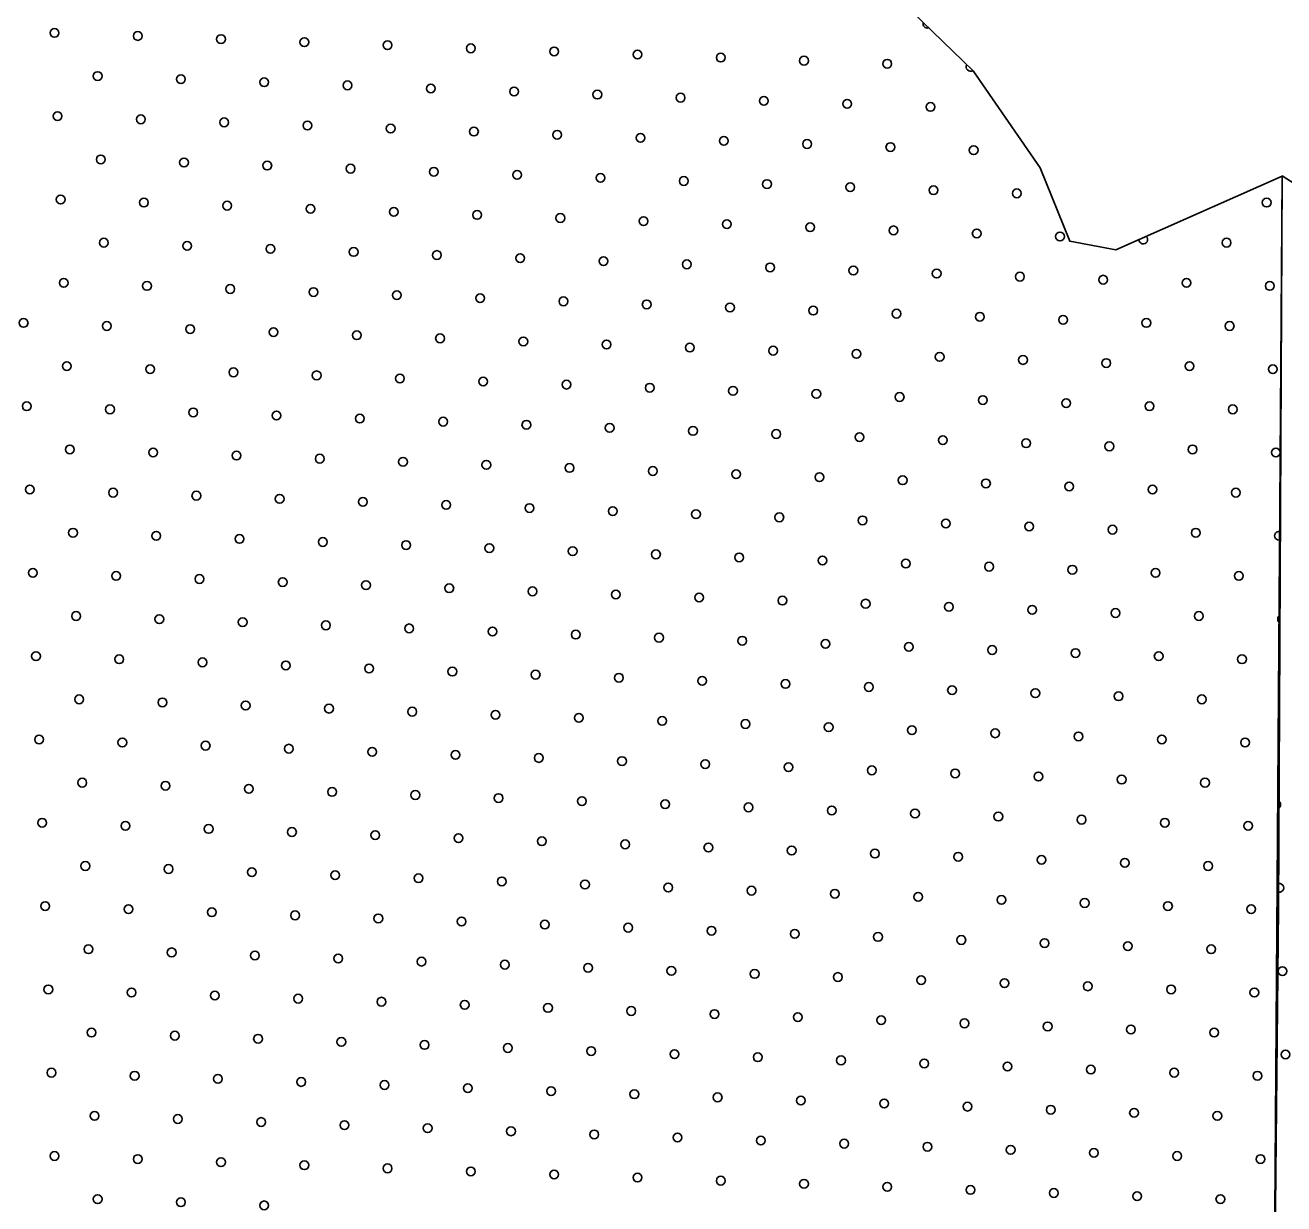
# Model space of a CAD drawing. Extents: x 1612280 to 1883141, y 560852 to 780851.
# Drawn here: x 1797272 to 1800319, y 651666 to 654519 of the extents above; entities that cross this region are included whole.
import ezdxf

# ---------------------------------------------------------------- set-up
doc = ezdxf.new("R2010")
doc.units = 0
doc.layers.add('DESIGN - SCRATCH - User 1', color=7, linetype='Continuous')
doc.layers.add('DESIGN - TRAFFIC CONTROL PERMANENT - Pavement Marking Text', color=7, linetype='Continuous')

msp = doc.modelspace()

# ---------------------------------------------------------------- linework, layer by layer
at = {"layer": 'DESIGN - SCRATCH - User 1'}
for points in [[(1799419.3, 654550.5), (1799566.8, 654408), (1799729.6, 654173.7), (1799800.9, 653995.5), (1799912.8, 653975.2), (1800314.8, 654153.4), (1800305.9, 652381.8), (1800288.7, 650614.5)], [(1799419.3, 654550.5), (1799566.8, 654408), (1799729.6, 654173.7), (1799800.9, 653995.5), (1799912.8, 653975.2), (1800314.8, 654153.4), (1800305.9, 652381.8), (1800288.7, 650614.5)], [(1799419.3, 654550.5), (1799566.8, 654408), (1799729.6, 654173.7), (1799800.9, 653995.5), (1799912.8, 653975.2), (1800314.8, 654153.4), (1800305.9, 652381.8), (1800288.7, 650614.5)], [(1799419.3, 654550.5), (1799566.8, 654408), (1799729.6, 654173.7), (1799800.9, 653995.5), (1799912.8, 653975.2), (1800314.8, 654153.4), (1800305.9, 652381.8), (1800288.7, 650614.5)], [(1800289.8, 650615), (1800315.2, 654153.6), (1800398.1, 654101.1)], [(1800289.8, 650615), (1800315.2, 654153.6), (1800398.1, 654101.1)]]:
    msp.add_lwpolyline(points, dxfattribs=at)
at = {"layer": 'DESIGN - TRAFFIC CONTROL PERMANENT - Pavement Marking Text'}
for centre in [(1797343, 654499.9), (1797343, 654499.9), (1797544.6, 654492.5), (1797544.6, 654492.5), (1797746.2, 654485), (1797746.2, 654485), (1797947.8, 654477.5), (1797947.8, 654477.5), (1798149.4, 654470.1), (1798149.4, 654470.1), (1798351, 654462.6), (1798351, 654462.6), (1798552.6, 654455.1), (1798552.6, 654455.1), (1798754.3, 654447.7), (1798754.3, 654447.7), (1798955.9, 654440.2), (1798955.9, 654440.2), (1799157.5, 654432.7), (1799157.5, 654432.7), (1799359.1, 654425.3), (1799359.1, 654425.3), (1797447.5, 654395.4), (1797447.5, 654395.4), (1797649.1, 654387.9), (1797649.1, 654387.9), (1797850.7, 654380.4), (1797850.7, 654380.4), (1798052.4, 654373), (1798052.4, 654373), (1798254, 654365.5), (1798254, 654365.5), (1798455.6, 654358), (1798455.6, 654358), (1798657.2, 654350.6), (1798657.2, 654350.6), (1798858.8, 654343.1), (1798858.8, 654343.1), (1799060.4, 654335.6), (1799060.4, 654335.6), (1799262, 654328.2), (1799262, 654328.2), (1799463.6, 654320.7), (1799463.6, 654320.7), (1797350.5, 654298.3), (1797350.5, 654298.3), (1797552.1, 654290.8), (1797552.1, 654290.8), (1797753.7, 654283.4), (1797753.7, 654283.4), (1797955.3, 654275.9), (1797955.3, 654275.9), (1798156.9, 654268.4), (1798156.9, 654268.4), (1798358.5, 654261), (1798358.5, 654261), (1798560.1, 654253.5), (1798560.1, 654253.5), (1798761.7, 654246), (1798761.7, 654246), (1798963.3, 654238.6), (1798963.3, 654238.6), (1799164.9, 654231.1), (1799164.9, 654231.1), (1799366.6, 654223.6), (1799366.6, 654223.6), (1797455, 654193.8), (1797455, 654193.8), (1799568.2, 654216.2), (1799568.2, 654216.2), (1797656.6, 654186.3), (1797656.6, 654186.3), (1797858.2, 654178.8), (1797858.2, 654178.8), (1798059.8, 654171.4), (1798059.8, 654171.4), (1798261.4, 654163.9), (1798261.4, 654163.9), (1798463, 654156.4), (1798463, 654156.4), (1798664.7, 654149), (1798664.7, 654149), (1798866.3, 654141.5), (1798866.3, 654141.5), (1799067.9, 654134), (1799067.9, 654134), (1799269.5, 654126.6), (1799269.5, 654126.6), (1799471.1, 654119.1), (1799471.1, 654119.1), (1799672.7, 654111.6), (1799672.7, 654111.6), (1797357.9, 654096.7), (1797357.9, 654096.7), (1797559.5, 654089.2), (1797559.5, 654089.2), (1797761.1, 654081.8), (1797761.1, 654081.8), (1797962.8, 654074.3), (1797962.8, 654074.3), (1800277.5, 654089.2), (1800277.5, 654089.2), (1798164.4, 654066.8), (1798164.4, 654066.8), (1798366, 654059.4), (1798366, 654059.4), (1798567.6, 654051.9), (1798567.6, 654051.9), (1798769.2, 654044.4), (1798769.2, 654044.4), (1798970.8, 654037), (1798970.8, 654037), (1799172.4, 654029.5), (1799172.4, 654029.5), (1799374, 654022), (1799374, 654022), (1799575.6, 654014.6), (1799575.6, 654014.6), (1797462.5, 653992.2), (1797462.5, 653992.2), (1797664.1, 653984.7), (1797664.1, 653984.7), (1799777.2, 654007.1), (1799777.2, 654007.1), (1800180.5, 653992.2), (1800180.5, 653992.2), (1797865.7, 653977.2), (1797865.7, 653977.2), (1798067.3, 653969.8), (1798067.3, 653969.8), (1798268.9, 653962.3), (1798268.9, 653962.3), (1798470.5, 653954.8), (1798470.5, 653954.8), (1798672.1, 653947.4), (1798672.1, 653947.4), (1798873.7, 653939.9), (1798873.7, 653939.9), (1799075.3, 653932.4), (1799075.3, 653932.4), (1799277, 653925), (1799277, 653925), (1797365.4, 653895.1), (1797365.4, 653895.1), (1797567, 653887.6), (1797567, 653887.6), (1799478.6, 653917.5), (1799478.6, 653917.5), (1799680.2, 653910), (1799680.2, 653910), (1799881.8, 653902.6), (1799881.8, 653902.6), (1800083.4, 653895.1), (1800083.4, 653895.1), (1800285, 653887.6), (1800285, 653887.6), (1797768.6, 653880.2), (1797768.6, 653880.2), (1797970.2, 653872.7), (1797970.2, 653872.7), (1798171.8, 653865.2), (1798171.8, 653865.2), (1798373.4, 653857.8), (1798373.4, 653857.8), (1798575, 653850.3), (1798575, 653850.3), (1798776.7, 653842.8), (1798776.7, 653842.8), (1798978.3, 653835.4), (1798978.3, 653835.4), (1799179.9, 653827.9), (1799179.9, 653827.9), (1797268.3, 653798), (1797268.3, 653798), (1799381.5, 653820.4), (1799381.5, 653820.4), (1799583.1, 653813), (1799583.1, 653813), (1799784.7, 653805.5), (1799784.7, 653805.5), (1799986.3, 653798), (1799986.3, 653798), (1797469.9, 653790.6), (1797469.9, 653790.6), (1797671.5, 653783.1), (1797671.5, 653783.1), (1797873.1, 653775.6), (1797873.1, 653775.6), (1798074.8, 653768.2), (1798074.8, 653768.2), (1800187.9, 653790.6), (1800187.9, 653790.6), (1798276.4, 653760.7), (1798276.4, 653760.7), (1798478, 653753.2), (1798478, 653753.2), (1798679.6, 653745.8), (1798679.6, 653745.8), (1798881.2, 653738.3), (1798881.2, 653738.3), (1799082.8, 653730.8), (1799082.8, 653730.8), (1799284.4, 653723.3), (1799284.4, 653723.3), (1799486, 653715.9), (1799486, 653715.9), (1799687.6, 653708.4), (1799687.6, 653708.4), (1797372.9, 653693.5), (1797372.9, 653693.5), (1797574.5, 653686), (1797574.5, 653686), (1797776.1, 653678.5), (1797776.1, 653678.5), (1799889.3, 653700.9), (1799889.3, 653700.9), (1800090.9, 653693.5), (1800090.9, 653693.5), (1800292.5, 653686), (1800292.5, 653686), (1797977.7, 653671.1), (1797977.7, 653671.1), (1798179.3, 653663.6), (1798179.3, 653663.6), (1798380.9, 653656.1), (1798380.9, 653656.1), (1798582.5, 653648.7), (1798582.5, 653648.7), (1798784.1, 653641.2), (1798784.1, 653641.2), (1798985.7, 653633.7), (1798985.7, 653633.7), (1799187.3, 653626.3), (1799187.3, 653626.3), (1799389, 653618.8), (1799389, 653618.8), (1797275.8, 653596.4), (1797275.8, 653596.4), (1797477.4, 653588.9), (1797477.4, 653588.9), (1799590.6, 653611.3), (1799590.6, 653611.3), (1799792.2, 653603.9), (1799792.2, 653603.9), (1799993.8, 653596.4), (1799993.8, 653596.4), (1800195.4, 653588.9), (1800195.4, 653588.9), (1797679, 653581.5), (1797679, 653581.5), (1797880.6, 653574), (1797880.6, 653574), (1798082.2, 653566.5), (1798082.2, 653566.5), (1798283.8, 653559.1), (1798283.8, 653559.1), (1798485.4, 653551.6), (1798485.4, 653551.6), (1798687.1, 653544.1), (1798687.1, 653544.1), (1798888.7, 653536.7), (1798888.7, 653536.7), (1799090.3, 653529.2), (1799090.3, 653529.2), (1797380.3, 653491.9), (1797380.3, 653491.9), (1799291.9, 653521.7), (1799291.9, 653521.7), (1799493.5, 653514.3), (1799493.5, 653514.3), (1799695.1, 653506.8), (1799695.1, 653506.8), (1799896.7, 653499.3), (1799896.7, 653499.3), (1800098.3, 653491.9), (1800098.3, 653491.9), (1797581.9, 653484.4), (1797581.9, 653484.4), (1797783.5, 653476.9), (1797783.5, 653476.9), (1797985.2, 653469.5), (1797985.2, 653469.5), (1798186.8, 653462), (1798186.8, 653462), (1800299.9, 653484.4), (1800299.9, 653484.4), (1798388.4, 653454.5), (1798388.4, 653454.5), (1798590, 653447.1), (1798590, 653447.1), (1798791.6, 653439.6), (1798791.6, 653439.6), (1798993.2, 653432.1), (1798993.2, 653432.1), (1799194.8, 653424.7), (1799194.8, 653424.7), (1799396.4, 653417.2), (1799396.4, 653417.2), (1799598, 653409.7), (1799598, 653409.7), (1799799.6, 653402.3), (1799799.6, 653402.3), (1797283.3, 653394.8), (1797283.3, 653394.8), (1797484.9, 653387.3), (1797484.9, 653387.3), (1797686.5, 653379.9), (1797686.5, 653379.9), (1797888.1, 653372.4), (1797888.1, 653372.4), (1800001.3, 653394.8), (1800001.3, 653394.8), (1800202.9, 653387.3), (1800202.9, 653387.3), (1798089.7, 653364.9), (1798089.7, 653364.9), (1798291.3, 653357.5), (1798291.3, 653357.5), (1798492.9, 653350), (1798492.9, 653350), (1798694.5, 653342.5), (1798694.5, 653342.5), (1798896.1, 653335.1), (1798896.1, 653335.1), (1799097.7, 653327.6), (1799097.7, 653327.6), (1799299.4, 653320.1), (1799299.4, 653320.1), (1799501, 653312.7), (1799501, 653312.7), (1797387.8, 653290.3), (1797387.8, 653290.3), (1797589.4, 653282.8), (1797589.4, 653282.8), (1799702.6, 653305.2), (1799702.6, 653305.2), (1799904.2, 653297.7), (1799904.2, 653297.7), (1800105.8, 653290.3), (1800105.8, 653290.3), (1797791, 653275.3), (1797791, 653275.3), (1797992.6, 653267.9), (1797992.6, 653267.9), (1798194.2, 653260.4), (1798194.2, 653260.4), (1798395.8, 653252.9), (1798395.8, 653252.9), (1798597.5, 653245.5), (1798597.5, 653245.5), (1798799.1, 653238), (1798799.1, 653238), (1799000.7, 653230.5), (1799000.7, 653230.5), (1799202.3, 653223.1), (1799202.3, 653223.1), (1797290.7, 653193.2), (1797290.7, 653193.2), (1799403.9, 653215.6), (1799403.9, 653215.6), (1799605.5, 653208.1), (1799605.5, 653208.1), (1799807.1, 653200.7), (1799807.1, 653200.7), (1800008.7, 653193.2), (1800008.7, 653193.2), (1797492.3, 653185.7), (1797492.3, 653185.7), (1797693.9, 653178.3), (1797693.9, 653178.3), (1797895.5, 653170.8), (1797895.5, 653170.8), (1798097.2, 653163.3), (1798097.2, 653163.3), (1800210.3, 653185.7), (1800210.3, 653185.7), (1798298.8, 653155.9), (1798298.8, 653155.9), (1798500.4, 653148.4), (1798500.4, 653148.4), (1798702, 653140.9), (1798702, 653140.9), (1798903.6, 653133.5), (1798903.6, 653133.5), (1799105.2, 653126), (1799105.2, 653126), (1799306.8, 653118.5), (1799306.8, 653118.5), (1799508.4, 653111.1), (1799508.4, 653111.1), (1799710, 653103.6), (1799710, 653103.6), (1799911.7, 653096.1), (1799911.7, 653096.1), (1797395.3, 653088.7), (1797395.3, 653088.7), (1797596.9, 653081.2), (1797596.9, 653081.2), (1797798.5, 653073.7), (1797798.5, 653073.7), (1798000.1, 653066.2), (1798000.1, 653066.2), (1800113.3, 653088.7), (1800113.3, 653088.7), (1798201.7, 653058.8), (1798201.7, 653058.8), (1798403.3, 653051.3), (1798403.3, 653051.3), (1798604.9, 653043.8), (1798604.9, 653043.8), (1798806.5, 653036.4), (1798806.5, 653036.4), (1799008.1, 653028.9), (1799008.1, 653028.9), (1799209.7, 653021.4), (1799209.7, 653021.4), (1799411.4, 653014), (1799411.4, 653014), (1799613, 653006.5), (1799613, 653006.5), (1797298.2, 652991.6), (1797298.2, 652991.6), (1797499.8, 652984.1), (1797499.8, 652984.1), (1797701.4, 652976.6), (1797701.4, 652976.6), (1799814.6, 652999), (1799814.6, 652999), (1800016.2, 652991.6), (1800016.2, 652991.6), (1800217.8, 652984.1), (1800217.8, 652984.1), (1797903, 652969.2), (1797903, 652969.2), (1798104.6, 652961.7), (1798104.6, 652961.7), (1798306.2, 652954.2), (1798306.2, 652954.2), (1798507.8, 652946.8), (1798507.8, 652946.8), (1798709.5, 652939.3), (1798709.5, 652939.3), (1798911.1, 652931.8), (1798911.1, 652931.8), (1799112.7, 652924.4), (1799112.7, 652924.4), (1799314.3, 652916.9), (1799314.3, 652916.9), (1797402.7, 652887), (1797402.7, 652887), (1799515.9, 652909.4), (1799515.9, 652909.4), (1799717.5, 652902), (1799717.5, 652902), (1799919.1, 652894.5), (1799919.1, 652894.5), (1800120.7, 652887), (1800120.7, 652887), (1797604.3, 652879.6), (1797604.3, 652879.6), (1797805.9, 652872.1), (1797805.9, 652872.1), (1798007.6, 652864.6), (1798007.6, 652864.6), (1798209.2, 652857.2), (1798209.2, 652857.2), (1798410.8, 652849.7), (1798410.8, 652849.7), (1798612.4, 652842.2), (1798612.4, 652842.2), (1798814, 652834.8), (1798814, 652834.8), (1799015.6, 652827.3), (1799015.6, 652827.3), (1799217.2, 652819.8), (1799217.2, 652819.8), (1799418.8, 652812.4), (1799418.8, 652812.4), (1799620.4, 652804.9), (1799620.4, 652804.9), (1799822, 652797.4), (1799822, 652797.4), (1797305.7, 652790), (1797305.7, 652790), (1797507.3, 652782.5), (1797507.3, 652782.5), (1797708.9, 652775), (1797708.9, 652775), (1797910.5, 652767.6), (1797910.5, 652767.6), (1798112.1, 652760.1), (1798112.1, 652760.1), (1800023.7, 652790), (1800023.7, 652790), (1800225.3, 652782.5), (1800225.3, 652782.5), (1798313.7, 652752.6), (1798313.7, 652752.6), (1798515.3, 652745.2), (1798515.3, 652745.2), (1798716.9, 652737.7), (1798716.9, 652737.7), (1798918.5, 652730.2), (1798918.5, 652730.2), (1799120.1, 652722.8), (1799120.1, 652722.8), (1799321.8, 652715.3), (1799321.8, 652715.3), (1799523.4, 652707.8), (1799523.4, 652707.8), (1799725, 652700.4), (1799725, 652700.4), (1797410.2, 652685.4), (1797410.2, 652685.4), (1797611.8, 652678), (1797611.8, 652678), (1797813.4, 652670.5), (1797813.4, 652670.5), (1799926.6, 652692.9), (1799926.6, 652692.9), (1800128.2, 652685.4), (1800128.2, 652685.4), (1798015, 652663), (1798015, 652663), (1798216.6, 652655.6), (1798216.6, 652655.6), (1798418.2, 652648.1), (1798418.2, 652648.1), (1798619.9, 652640.6), (1798619.9, 652640.6), (1798821.5, 652633.2), (1798821.5, 652633.2), (1799023.1, 652625.7), (1799023.1, 652625.7), (1799224.7, 652618.2), (1799224.7, 652618.2), (1799426.3, 652610.8), (1799426.3, 652610.8), (1797313.1, 652588.4), (1797313.1, 652588.4), (1797514.7, 652580.9), (1797514.7, 652580.9), (1799627.9, 652603.3), (1799627.9, 652603.3), (1799829.5, 652595.8), (1799829.5, 652595.8), (1800031.1, 652588.4), (1800031.1, 652588.4), (1800232.7, 652580.9), (1800232.7, 652580.9), (1797716.3, 652573.4), (1797716.3, 652573.4), (1797917.9, 652566), (1797917.9, 652566), (1798119.6, 652558.5), (1798119.6, 652558.5), (1798321.2, 652551), (1798321.2, 652551), (1798522.8, 652543.6), (1798522.8, 652543.6), (1798724.4, 652536.1), (1798724.4, 652536.1), (1798926, 652528.6), (1798926, 652528.6), (1799127.6, 652521.2), (1799127.6, 652521.2), (1799329.2, 652513.7), (1799329.2, 652513.7), (1799530.8, 652506.2), (1799530.8, 652506.2), (1799732.4, 652498.8), (1799732.4, 652498.8), (1799934.1, 652491.3), (1799934.1, 652491.3), (1797417.7, 652483.8), (1797417.7, 652483.8), (1797619.3, 652476.4), (1797619.3, 652476.4), (1797820.9, 652468.9), (1797820.9, 652468.9), (1798022.5, 652461.4), (1798022.5, 652461.4), (1800135.7, 652483.8), (1800135.7, 652483.8), (1798224.1, 652454), (1798224.1, 652454), (1798425.7, 652446.5), (1798425.7, 652446.5), (1798627.3, 652439), (1798627.3, 652439), (1798828.9, 652431.6), (1798828.9, 652431.6), (1799030.5, 652424.1), (1799030.5, 652424.1), (1799232.2, 652416.6), (1799232.2, 652416.6), (1799433.8, 652409.1), (1799433.8, 652409.1), (1799635.4, 652401.7), (1799635.4, 652401.7), (1797320.6, 652386.7), (1797320.6, 652386.7), (1797522.2, 652379.3), (1797522.2, 652379.3), (1797723.8, 652371.8), (1797723.8, 652371.8), (1797925.4, 652364.3), (1797925.4, 652364.3), (1799837, 652394.2), (1799837, 652394.2), (1800038.6, 652386.7), (1800038.6, 652386.7), (1800240.2, 652379.3), (1800240.2, 652379.3), (1798127, 652356.9), (1798127, 652356.9), (1798328.6, 652349.4), (1798328.6, 652349.4), (1798530.2, 652341.9), (1798530.2, 652341.9), (1798731.9, 652334.5), (1798731.9, 652334.5), (1798933.5, 652327), (1798933.5, 652327), (1799135.1, 652319.5), (1799135.1, 652319.5), (1799336.7, 652312.1), (1799336.7, 652312.1), (1799538.3, 652304.6), (1799538.3, 652304.6), (1797425.1, 652282.2), (1797425.1, 652282.2), (1797626.7, 652274.7), (1797626.7, 652274.7), (1799739.9, 652297.1), (1799739.9, 652297.1), (1799941.5, 652289.7), (1799941.5, 652289.7), (1800143.1, 652282.2), (1800143.1, 652282.2), (1797828.3, 652267.3), (1797828.3, 652267.3), (1798030, 652259.8), (1798030, 652259.8), (1798231.6, 652252.3), (1798231.6, 652252.3), (1798433.2, 652244.9), (1798433.2, 652244.9), (1798634.8, 652237.4), (1798634.8, 652237.4), (1798836.4, 652229.9), (1798836.4, 652229.9), (1799038, 652222.5), (1799038, 652222.5), (1799239.6, 652215), (1799239.6, 652215), (1800315.7, 652229.3), (1800315.7, 652229.3), (1797328.1, 652185.1), (1797328.1, 652185.1), (1799441.2, 652207.5), (1799441.2, 652207.5), (1799642.8, 652200.1), (1799642.8, 652200.1), (1799844.4, 652192.6), (1799844.4, 652192.6), (1800046.1, 652185.1), (1800046.1, 652185.1), (1797529.7, 652177.7), (1797529.7, 652177.7), (1797731.3, 652170.2), (1797731.3, 652170.2), (1797932.9, 652162.7), (1797932.9, 652162.7), (1798134.5, 652155.3), (1798134.5, 652155.3), (1800247.7, 652177.7), (1800247.7, 652177.7), (1798336.1, 652147.8), (1798336.1, 652147.8), (1798537.7, 652140.3), (1798537.7, 652140.3), (1798739.3, 652132.9), (1798739.3, 652132.9), (1798940.9, 652125.4), (1798940.9, 652125.4), (1799142.5, 652117.9), (1799142.5, 652117.9), (1799344.2, 652110.5), (1799344.2, 652110.5), (1799545.8, 652103), (1799545.8, 652103), (1799747.4, 652095.5), (1799747.4, 652095.5), (1797432.6, 652080.6), (1797432.6, 652080.6), (1797634.2, 652073.1), (1797634.2, 652073.1), (1797835.8, 652065.7), (1797835.8, 652065.7), (1799949, 652088.1), (1799949, 652088.1), (1800150.6, 652080.6), (1800150.6, 652080.6), (1798037.4, 652058.2), (1798037.4, 652058.2), (1798239, 652050.7), (1798239, 652050.7), (1798440.6, 652043.3), (1798440.6, 652043.3), (1798642.3, 652035.8), (1798642.3, 652035.8), (1798843.9, 652028.3), (1798843.9, 652028.3), (1799045.5, 652020.9), (1799045.5, 652020.9), (1799247.1, 652013.4), (1799247.1, 652013.4), (1799448.7, 652005.9), (1799448.7, 652005.9), (1799650.3, 651998.5), (1799650.3, 651998.5), (1800323.1, 652027.7), (1800323.1, 652027.7), (1797335.5, 651983.5), (1797335.5, 651983.5), (1797537.1, 651976.1), (1797537.1, 651976.1), (1797738.7, 651968.6), (1797738.7, 651968.6), (1799851.9, 651991), (1799851.9, 651991), (1800053.5, 651983.5), (1800053.5, 651983.5), (1800255.1, 651976.1), (1800255.1, 651976.1), (1797940.4, 651961.1), (1797940.4, 651961.1), (1798142, 651953.7), (1798142, 651953.7), (1798343.6, 651946.2), (1798343.6, 651946.2), (1798545.2, 651938.7), (1798545.2, 651938.7), (1798746.8, 651931.3), (1798746.8, 651931.3), (1798948.4, 651923.8), (1798948.4, 651923.8), (1799150, 651916.3), (1799150, 651916.3), (1799351.6, 651908.9), (1799351.6, 651908.9), (1797440.1, 651879), (1797440.1, 651879), (1799553.2, 651901.4), (1799553.2, 651901.4), (1799754.8, 651893.9), (1799754.8, 651893.9), (1799956.5, 651886.5), (1799956.5, 651886.5), (1800158.1, 651879), (1800158.1, 651879), (1797641.7, 651871.5), (1797641.7, 651871.5), (1797843.3, 651864.1), (1797843.3, 651864.1), (1798044.9, 651856.6), (1798044.9, 651856.6), (1798246.5, 651849.1), (1798246.5, 651849.1), (1798448.1, 651841.7), (1798448.1, 651841.7), (1798649.7, 651834.2), (1798649.7, 651834.2), (1798851.3, 651826.7), (1798851.3, 651826.7), (1799052.9, 651819.3), (1799052.9, 651819.3), (1799254.6, 651811.8), (1799254.6, 651811.8), (1799456.2, 651804.3), (1799456.2, 651804.3), (1799657.8, 651796.9), (1799657.8, 651796.9), (1799859.4, 651789.4), (1799859.4, 651789.4), (1797343, 651781.9), (1797343, 651781.9), (1797544.6, 651774.5), (1797544.6, 651774.5), (1797746.2, 651767), (1797746.2, 651767), (1797947.8, 651759.5), (1797947.8, 651759.5), (1800061, 651781.9), (1800061, 651781.9), (1800262.6, 651774.5), (1800262.6, 651774.5), (1798149.4, 651752), (1798149.4, 651752), (1798351, 651744.6), (1798351, 651744.6), (1798552.6, 651737.1), (1798552.6, 651737.1), (1798754.3, 651729.6), (1798754.3, 651729.6), (1798955.9, 651722.2), (1798955.9, 651722.2), (1799157.5, 651714.7), (1799157.5, 651714.7), (1799359.1, 651707.2), (1799359.1, 651707.2), (1799560.7, 651699.8), (1799560.7, 651699.8), (1797447.5, 651677.4), (1797447.5, 651677.4), (1797649.1, 651669.9), (1797649.1, 651669.9), (1799762.3, 651692.3), (1799762.3, 651692.3), (1799963.9, 651684.8), (1799963.9, 651684.8), (1800165.5, 651677.4), (1800165.5, 651677.4), (1797850.7, 651662.4), (1797850.7, 651662.4)]:
    msp.add_circle(centre, 10.6, dxfattribs=at)
for centre, start, end in [((1799456.2, 654522.3), 166.5192, 285.4527), ((1799560.7, 654417.8), 151.4795, 300.4924), ((1799978.9, 653999.6), 179.2019, 48.6147), ((1800307.4, 653282.8), 73.1481, 286.2778), ((1800314.9, 653081.2), 120.8872, 238.5387), ((1800300.7, 652632.5), 289.2912, 69.8844), ((1800308.2, 652430.9), 239.1044, 120.0712)]:
    msp.add_arc(centre, 10.6, start, end, dxfattribs=at)

doc.saveas('drawing.dxf')
